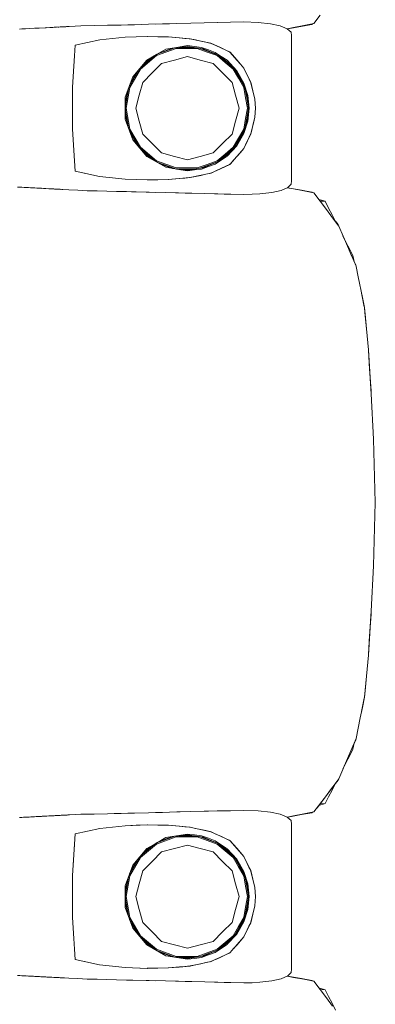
# Model space of a CAD drawing. Header units: millimetres. Extents: x -261 to 187, y -214 to 106.
# Tile 763 of 1056: x -204.342 to -204.071, y 10.34 to 11.091. Entities that reach past the tile are written whole.
import ezdxf

# ---------------------------------------------------------------- set-up
doc = ezdxf.new("R2010")
doc.units = ezdxf.units.MM
doc.header["$LTSCALE"] = 0.005
doc.header["$MEASUREMENT"] = 0
doc.layers.add('IFC-Elemento de mobília-Contorno', color=9, linetype='Continuous', lineweight=5)

msp = doc.modelspace()

# ---------------------------------------------------------------- linework, layer by layer
at = {"layer": 'IFC-Elemento de mobília-Contorno', "lineweight": 5}
for p, q in [((-204.20159, 11.08816), (-204.17122, 11.08884)), ((-204.19146, 11.08838), (-204.17122, 11.08884)), ((-204.19146, 11.08838), (-204.18134, 11.08861)), ((-204.18134, 11.08861), (-204.17122, 11.08884)), ((-204.17122, 11.08884), (-204.1604, 11.08848)), ((-204.1604, 11.08848), (-204.15097, 11.0875)), ((-204.11775, 11.08761), (-204.11301, 11.09394)), ((-204.34219, 11.0834), (-204.3405, 11.08349)), ((-204.3405, 11.08349), (-204.33913, 11.08356)), ((-204.33913, 11.08356), (-204.3309, 11.084)), ((-204.33913, 11.08356), (-204.33776, 11.08363)), ((-204.33776, 11.08363), (-204.33502, 11.08378)), ((-204.3309, 11.084), (-204.32268, 11.08443)), ((-204.3304, 11.08402), (-204.32918, 11.08409)), ((-204.32953, 11.08407), (-204.32816, 11.08414)), ((-204.32918, 11.08409), (-204.32736, 11.08418)), ((-204.32918, 11.08409), (-204.32814, 11.08414)), ((-204.32814, 11.08414), (-204.32736, 11.08418)), ((-204.32268, 11.08443), (-204.31925, 11.08461)), ((-204.32268, 11.08443), (-204.32199, 11.08447)), ((-204.32199, 11.08447), (-204.32131, 11.0845)), ((-204.31925, 11.08461), (-204.31856, 11.08465)), ((-204.31856, 11.08465), (-204.31766, 11.0847)), ((-204.31766, 11.0847), (-204.31586, 11.08479)), ((-204.31766, 11.0847), (-204.31676, 11.08474)), ((-204.31676, 11.08474), (-204.31586, 11.08479)), ((-204.31586, 11.08479), (-204.31496, 11.08483)), ((-204.31496, 11.08483), (-204.31406, 11.08488)), ((-204.31406, 11.08488), (-204.30956, 11.08511)), ((-204.31316, 11.08493), (-204.31136, 11.08502)), ((-204.31316, 11.08493), (-204.31226, 11.08497)), ((-204.31226, 11.08497), (-204.31046, 11.08506)), ((-204.31226, 11.08497), (-204.31136, 11.08502)), ((-204.31136, 11.08502), (-204.30866, 11.08516)), ((-204.31136, 11.08502), (-204.31001, 11.08509)), ((-204.31046, 11.08506), (-204.31, 11.08509)), ((-204.31001, 11.08509), (-204.30866, 11.08516)), ((-204.30956, 11.08511), (-204.30821, 11.08518)), ((-204.30956, 11.08511), (-204.30911, 11.08514)), ((-204.30821, 11.08518), (-204.30776, 11.08521)), ((-204.30776, 11.08521), (-204.30731, 11.08523)), ((-204.30731, 11.08523), (-204.30641, 11.08527)), ((-204.30705, 11.08524), (-204.30416, 11.08539)), ((-204.30705, 11.08524), (-204.30506, 11.08534)), ((-204.30705, 11.08524), (-204.30686, 11.08525)), ((-204.30641, 11.08527), (-204.30551, 11.08532)), ((-204.30551, 11.08532), (-204.30461, 11.08537)), ((-204.30416, 11.08539), (-204.29554, 11.08584)), ((-204.29554, 11.08584), (-204.28532, 11.08606)), ((-204.28532, 11.08606), (-204.27509, 11.08629)), ((-204.27509, 11.08629), (-204.25464, 11.08674)), ((-204.27509, 11.08629), (-204.25975, 11.08662)), ((-204.27509, 11.08629), (-204.26998, 11.0864)), ((-204.26998, 11.0864), (-204.26486, 11.08651)), ((-204.26486, 11.08651), (-204.25975, 11.08662)), ((-204.25975, 11.08662), (-204.25464, 11.08674)), ((-204.25464, 11.08674), (-204.2439, 11.08703)), ((-204.2439, 11.08703), (-204.22781, 11.08748)), ((-204.23854, 11.08718), (-204.22781, 11.08748)), ((-204.23854, 11.08718), (-204.23317, 11.08733)), ((-204.23317, 11.08733), (-204.22244, 11.08763)), ((-204.22244, 11.08763), (-204.21171, 11.08793)), ((-204.21171, 11.08793), (-204.20159, 11.08816)), ((-204.15097, 11.0875), (-204.14342, 11.0859)), ((-204.14342, 11.0859), (-204.13809, 11.08372)), ((-204.13809, 11.08372), (-204.13518, 11.08114)), ((-204.13808, 11.08372), (-204.13345, 11.0846)), ((-204.138, 11.08364), (-204.13498, 11.08418)), ((-204.13518, 11.08114), (-204.13479, 11.07839)), ((-204.13498, 11.08418), (-204.11932, 11.08698)), ((-204.13498, 11.08418), (-204.12715, 11.08558)), ((-204.13345, 11.0846), (-204.1256, 11.08611)), ((-204.12715, 11.08558), (-204.11932, 11.08698)), ((-204.1256, 11.08611), (-204.11775, 11.08761)), ((-204.11932, 11.08698), (-204.119, 11.08737)), ((-204.11932, 11.08698), (-204.11902, 11.08736)), ((-204.29993, 11.07106), (-204.28111, 11.07512)), ((-204.29052, 11.07309), (-204.28111, 11.07512)), ((-204.28111, 11.07512), (-204.26181, 11.07718)), ((-204.28111, 11.07512), (-204.27146, 11.07615)), ((-204.27146, 11.07615), (-204.26181, 11.07718)), ((-204.26181, 11.07718), (-204.24472, 11.07773)), ((-204.26181, 11.07718), (-204.2534, 11.07745)), ((-204.2534, 11.07745), (-204.24499, 11.07772)), ((-204.24503, 11.07772), (-204.23693, 11.07759)), ((-204.24499, 11.07772), (-204.24493, 11.07772)), ((-204.24472, 11.07773), (-204.22879, 11.07745)), ((-204.23693, 11.07759), (-204.22887, 11.07745)), ((-204.22887, 11.07745), (-204.22058, 11.07671)), ((-204.22879, 11.07745), (-204.22041, 11.07669)), ((-204.22058, 11.07671), (-204.21229, 11.07597)), ((-204.22041, 11.07669), (-204.21622, 11.07632)), ((-204.21622, 11.07632), (-204.21203, 11.07593)), ((-204.21284, 11.07602), (-204.21203, 11.07593)), ((-204.21229, 11.07597), (-204.19631, 11.07258)), ((-204.21203, 11.07593), (-204.20806, 11.07509)), ((-204.20806, 11.07509), (-204.20405, 11.07423)), ((-204.20409, 11.07424), (-204.20012, 11.07339)), ((-204.13482, 10.9678), (-204.13479, 11.07839)), ((-204.3004, 11.06306), (-204.29993, 11.07106)), ((-204.29993, 11.07106), (-204.29052, 11.07309)), ((-204.23788, 11.06393), (-204.23065, 11.06806)), ((-204.23782, 11.06316), (-204.22273, 11.06863)), ((-204.23745, 11.06416), (-204.22389, 11.06908)), ((-204.2358, 11.06512), (-204.22562, 11.06889)), ((-204.23065, 11.06806), (-204.22245, 11.06944)), ((-204.22562, 11.06889), (-204.21426, 11.07016)), ((-204.22273, 11.06863), (-204.20671, 11.06863)), ((-204.22245, 11.06944), (-204.21426, 11.07082)), ((-204.22064, 11.06945), (-204.20918, 11.06944)), ((-204.21426, 11.07082), (-204.20882, 11.07014)), ((-204.21426, 11.07016), (-204.20216, 11.06845)), ((-204.20882, 11.07014), (-204.20339, 11.06946)), ((-204.20671, 11.06863), (-204.19917, 11.06589)), ((-204.20491, 11.06884), (-204.1989, 11.06666)), ((-204.20339, 11.06946), (-204.19826, 11.06755)), ((-204.20216, 11.06845), (-204.19091, 11.06369)), ((-204.20012, 11.07339), (-204.19615, 11.07253)), ((-204.1989, 11.06666), (-204.19198, 11.06414)), ((-204.19826, 11.06755), (-204.19314, 11.06564)), ((-204.19661, 11.07265), (-204.19615, 11.07253)), ((-204.19631, 11.07258), (-204.18909, 11.06924)), ((-204.19615, 11.07253), (-204.19251, 11.07082)), ((-204.19251, 11.07082), (-204.18886, 11.06912)), ((-204.18909, 11.06924), (-204.18187, 11.0659)), ((-204.18886, 11.06912), (-204.18158, 11.0657)), ((-204.18223, 11.06606), (-204.1818, 11.06582)), ((-204.30086, 11.05506), (-204.3004, 11.06306)), ((-204.25587, 11.04707), (-204.24512, 11.0598)), ((-204.2534, 11.04997), (-204.24578, 11.05849)), ((-204.25013, 11.05286), (-204.23782, 11.06316)), ((-204.24906, 11.05483), (-204.23985, 11.06253)), ((-204.24578, 11.05849), (-204.23731, 11.06426)), ((-204.24512, 11.0598), (-204.23788, 11.06393)), ((-204.23393, 11.05714), (-204.22409, 11.05977)), ((-204.22409, 11.05977), (-204.21426, 11.06241)), ((-204.21426, 11.06241), (-204.20442, 11.05977)), ((-204.20442, 11.05977), (-204.19458, 11.05714)), ((-204.19917, 11.06589), (-204.19164, 11.06316)), ((-204.19314, 11.06564), (-204.1886, 11.06261)), ((-204.19164, 11.06316), (-204.18548, 11.058)), ((-204.19112, 11.06378), (-204.18496, 11.05862)), ((-204.19091, 11.06369), (-204.18126, 11.05619)), ((-204.1886, 11.06261), (-204.18405, 11.05958)), ((-204.18496, 11.05862), (-204.17986, 11.05435)), ((-204.18405, 11.05958), (-204.17661, 11.05162)), ((-204.18187, 11.0659), (-204.17654, 11.0598)), ((-204.18187, 11.0659), (-204.17921, 11.06285)), ((-204.18158, 11.0657), (-204.17899, 11.06269)), ((-204.18158, 11.0657), (-204.1764, 11.05969)), ((-204.17899, 11.06269), (-204.1764, 11.05969)), ((-204.17654, 11.0598), (-204.17388, 11.05674)), ((-204.1764, 11.05969), (-204.17381, 11.05669)), ((-204.30179, 11.03907), (-204.30086, 11.05506)), ((-204.30132, 11.04707), (-204.30086, 11.05506)), ((-204.25831, 11.04038), (-204.25156, 11.05203)), ((-204.2582, 11.03893), (-204.25013, 11.05286)), ((-204.24113, 11.04994), (-204.23393, 11.05714)), ((-204.19458, 11.05714), (-204.18738, 11.04994)), ((-204.18548, 11.058), (-204.17932, 11.05284)), ((-204.18126, 11.05619), (-204.17387, 11.04647)), ((-204.17932, 11.05284), (-204.17529, 11.04588)), ((-204.17734, 11.05103), (-204.17459, 11.04629)), ((-204.17661, 11.05162), (-204.17122, 11.04221)), ((-204.17388, 11.05674), (-204.17122, 11.05369)), ((-204.17381, 11.05669), (-204.17122, 11.05369)), ((-204.17122, 11.05369), (-204.16986, 11.05087)), ((-204.17122, 11.05369), (-204.16991, 11.051)), ((-204.16991, 11.051), (-204.16861, 11.0483)), ((-204.30179, 11.03907), (-204.30132, 11.04707)), ((-204.26159, 11.03139), (-204.25587, 11.04707)), ((-204.25794, 11.04138), (-204.25338, 11.05002)), ((-204.24833, 11.04274), (-204.24113, 11.04994)), ((-204.18738, 11.04994), (-204.18018, 11.04274)), ((-204.17529, 11.04588), (-204.17126, 11.03892)), ((-204.17459, 11.04629), (-204.17183, 11.04151)), ((-204.17387, 11.04647), (-204.16922, 11.03517)), ((-204.16986, 11.05087), (-204.16851, 11.04804)), ((-204.16861, 11.0483), (-204.1673, 11.04561)), ((-204.16851, 11.04804), (-204.16716, 11.04522)), ((-204.1673, 11.04561), (-204.166, 11.04292)), ((-204.16716, 11.04522), (-204.16581, 11.04239)), ((-204.30179, 11.02306), (-204.30179, 11.03907)), ((-204.2615, 11.025), (-204.25922, 11.03788)), ((-204.2615, 11.02877), (-204.25927, 11.03775)), ((-204.261, 11.02306), (-204.2582, 11.03893)), ((-204.25097, 11.0329), (-204.24833, 11.04274)), ((-204.18018, 11.04274), (-204.17754, 11.0329)), ((-204.17126, 11.03892), (-204.16986, 11.03099)), ((-204.17122, 11.04221), (-204.16828, 11.03285)), ((-204.1702, 11.03756), (-204.16907, 11.03113)), ((-204.166, 11.04292), (-204.16441, 11.03644)), ((-204.16581, 11.04239), (-204.16432, 11.03617)), ((-204.16459, 11.03715), (-204.16432, 11.03617)), ((-204.16441, 11.03644), (-204.16362, 11.03319)), ((-204.16438, 11.0364), (-204.16389, 11.03435)), ((-204.16432, 11.03617), (-204.16283, 11.02995)), ((-204.26159, 11.03139), (-204.26159, 11.01471)), ((-204.2615, 11.01735), (-204.2615, 11.02877)), ((-204.25361, 11.02306), (-204.25097, 11.0329)), ((-204.17754, 11.0329), (-204.17491, 11.02306)), ((-204.16986, 11.03099), (-204.16846, 11.02306)), ((-204.16922, 11.03517), (-204.16764, 11.02306)), ((-204.16907, 11.03113), (-204.16764, 11.02306)), ((-204.16828, 11.03285), (-204.16729, 11.02305)), ((-204.16389, 11.03435), (-204.16283, 11.02995)), ((-204.16362, 11.03319), (-204.16283, 11.02995)), ((-204.16283, 11.02995), (-204.16226, 11.02305)), ((-204.30179, 11.00704), (-204.30179, 11.02306)), ((-204.2615, 11.02111), (-204.25922, 11.00823)), ((-204.261, 11.02306), (-204.2582, 11.0072)), ((-204.25361, 11.02306), (-204.25097, 11.01322)), ((-204.17754, 11.01322), (-204.17491, 11.02306)), ((-204.16986, 11.01513), (-204.16846, 11.02306)), ((-204.16922, 11.01095), (-204.16764, 11.02306)), ((-204.16869, 11.01709), (-204.16764, 11.02306)), ((-204.16828, 11.01326), (-204.16729, 11.02305)), ((-204.16283, 11.01617), (-204.16226, 11.02305)), ((-204.26159, 11.01471), (-204.25586, 10.99905)), ((-204.2615, 11.01735), (-204.25927, 11.00836)), ((-204.17126, 11.0072), (-204.16986, 11.01513)), ((-204.1702, 11.00856), (-204.16869, 11.01709)), ((-204.16432, 11.00995), (-204.16283, 11.01617)), ((-204.16389, 11.01177), (-204.16283, 11.01617)), ((-204.16362, 11.01293), (-204.16283, 11.01617)), ((-204.30179, 11.00704), (-204.30132, 10.99905)), ((-204.30179, 11.00704), (-204.3004, 10.98306)), ((-204.2582, 11.0072), (-204.25013, 10.99326)), ((-204.25097, 11.01322), (-204.24833, 11.00338)), ((-204.18018, 11.00338), (-204.17754, 11.01322)), ((-204.17529, 11.00024), (-204.17126, 11.0072)), ((-204.17387, 10.99965), (-204.16922, 11.01095)), ((-204.17122, 11.00391), (-204.16828, 11.01326)), ((-204.166, 11.0032), (-204.16362, 11.01293)), ((-204.16581, 11.00373), (-204.16432, 11.00995)), ((-204.16458, 11.00899), (-204.16432, 11.00995)), ((-204.16441, 11.00969), (-204.16362, 11.01293)), ((-204.16441, 11.00969), (-204.16441, 11.00971)), ((-204.16438, 11.00972), (-204.16389, 11.01177)), ((-204.30132, 10.99905), (-204.30086, 10.99106)), ((-204.25831, 11.00575), (-204.25156, 10.99409)), ((-204.25794, 11.00473), (-204.2534, 10.99615)), ((-204.25586, 10.99905), (-204.25048, 10.99268)), ((-204.24833, 11.00338), (-204.24113, 10.99618)), ((-204.18738, 10.99618), (-204.18018, 11.00338)), ((-204.18126, 10.98993), (-204.17387, 10.99965)), ((-204.17932, 10.99328), (-204.17529, 11.00024)), ((-204.17734, 10.99507), (-204.17459, 10.99983)), ((-204.17661, 10.99451), (-204.17122, 11.00391)), ((-204.17459, 10.99983), (-204.17182, 11.00462)), ((-204.16861, 10.99782), (-204.1673, 11.00051)), ((-204.16851, 10.99808), (-204.16581, 11.00373)), ((-204.16851, 10.99808), (-204.16716, 11.0009)), ((-204.1673, 11.00051), (-204.166, 11.0032)), ((-204.30086, 10.99106), (-204.3004, 10.98306)), ((-204.2534, 10.99615), (-204.24578, 10.98763)), ((-204.25048, 10.99268), (-204.2451, 10.98631)), ((-204.25013, 10.99326), (-204.23782, 10.98296)), ((-204.24906, 10.9913), (-204.23985, 10.98359)), ((-204.24113, 10.99618), (-204.23393, 10.98898)), ((-204.19458, 10.98898), (-204.18738, 10.99618)), ((-204.18548, 10.98813), (-204.17932, 10.99328)), ((-204.18496, 10.9875), (-204.17986, 10.99177)), ((-204.18405, 10.98654), (-204.17661, 10.99451)), ((-204.17654, 10.98633), (-204.17122, 10.99243)), ((-204.17381, 10.98943), (-204.17122, 10.99243)), ((-204.17122, 10.99243), (-204.16851, 10.99808)), ((-204.17122, 10.99243), (-204.16986, 10.99525)), ((-204.17122, 10.99243), (-204.16991, 10.99512)), ((-204.16991, 10.99512), (-204.16861, 10.99782)), ((-204.16986, 10.99525), (-204.16851, 10.99808)), ((-204.24578, 10.98763), (-204.23728, 10.98184)), ((-204.2451, 10.98631), (-204.23064, 10.97806)), ((-204.23393, 10.98898), (-204.22409, 10.98635)), ((-204.22409, 10.98635), (-204.21426, 10.98371)), ((-204.21426, 10.98371), (-204.20442, 10.98635)), ((-204.20442, 10.98635), (-204.19458, 10.98898)), ((-204.19314, 10.98048), (-204.1886, 10.98351)), ((-204.19164, 10.98296), (-204.18548, 10.98813)), ((-204.19111, 10.98234), (-204.18496, 10.9875)), ((-204.19091, 10.98243), (-204.18126, 10.98993)), ((-204.1886, 10.98351), (-204.18405, 10.98654)), ((-204.18187, 10.98022), (-204.17654, 10.98633)), ((-204.18158, 10.98043), (-204.17899, 10.98342)), ((-204.17899, 10.98342), (-204.1764, 10.98643)), ((-204.1764, 10.98643), (-204.17381, 10.98943)), ((-204.3004, 10.98306), (-204.29993, 10.97506)), ((-204.23782, 10.98296), (-204.22273, 10.97749)), ((-204.23754, 10.98199), (-204.22389, 10.97704)), ((-204.23581, 10.981), (-204.22562, 10.97723)), ((-204.23064, 10.97806), (-204.22242, 10.97667)), ((-204.22562, 10.97723), (-204.21426, 10.97596)), ((-204.22273, 10.97749), (-204.20671, 10.97749)), ((-204.22245, 10.97668), (-204.21426, 10.9753)), ((-204.22064, 10.97667), (-204.20921, 10.97667)), ((-204.21426, 10.97596), (-204.20216, 10.97767)), ((-204.21426, 10.9753), (-204.20882, 10.97598)), ((-204.20882, 10.97598), (-204.20339, 10.97666)), ((-204.20671, 10.97749), (-204.19917, 10.98023)), ((-204.20489, 10.97728), (-204.1989, 10.97946)), ((-204.20339, 10.97666), (-204.19826, 10.97857)), ((-204.20216, 10.97767), (-204.19091, 10.98243)), ((-204.19917, 10.98023), (-204.19164, 10.98296)), ((-204.1989, 10.97946), (-204.19205, 10.98195)), ((-204.19826, 10.97857), (-204.19314, 10.98048)), ((-204.19631, 10.97354), (-204.18909, 10.97688)), ((-204.19264, 10.97524), (-204.18886, 10.97701)), ((-204.18909, 10.97688), (-204.18187, 10.98022)), ((-204.18886, 10.97701), (-204.18158, 10.98043)), ((-204.18223, 10.98005), (-204.1818, 10.9803)), ((-204.18187, 10.98022), (-204.17921, 10.98327)), ((-204.29993, 10.97506), (-204.28116, 10.971)), ((-204.29993, 10.97506), (-204.29055, 10.97303)), ((-204.29055, 10.97303), (-204.28116, 10.971)), ((-204.28116, 10.971), (-204.26181, 10.96894)), ((-204.28116, 10.971), (-204.27149, 10.96998)), ((-204.27149, 10.96998), (-204.26181, 10.96894)), ((-204.26181, 10.96894), (-204.24472, 10.9684)), ((-204.26181, 10.96894), (-204.24491, 10.9684)), ((-204.24503, 10.9684), (-204.23693, 10.96853)), ((-204.24499, 10.9684), (-204.24493, 10.9684)), ((-204.24472, 10.9684), (-204.22879, 10.96867)), ((-204.23693, 10.96853), (-204.22887, 10.96867)), ((-204.22887, 10.96867), (-204.22058, 10.96941)), ((-204.22879, 10.96867), (-204.22041, 10.96943)), ((-204.22058, 10.96941), (-204.21229, 10.97015)), ((-204.22041, 10.96943), (-204.21622, 10.9698)), ((-204.21622, 10.9698), (-204.21203, 10.97018)), ((-204.2126, 10.97012), (-204.21223, 10.97016)), ((-204.21229, 10.97015), (-204.19631, 10.97354)), ((-204.21203, 10.97018), (-204.20806, 10.97103)), ((-204.20806, 10.97103), (-204.20405, 10.97189)), ((-204.20409, 10.97188), (-204.20012, 10.97274)), ((-204.20012, 10.97274), (-204.19615, 10.97359)), ((-204.19661, 10.97347), (-204.19615, 10.97359)), ((-204.19615, 10.97359), (-204.19251, 10.9753)), ((-204.3437, 10.96296), (-204.3404, 10.96278)), ((-204.34205, 10.96287), (-204.33875, 10.96269)), ((-204.34205, 10.96287), (-204.3404, 10.96278)), ((-204.33875, 10.96269), (-204.33545, 10.96252)), ((-204.33545, 10.96252), (-204.31978, 10.96168)), ((-204.33545, 10.96252), (-204.3338, 10.96243)), ((-204.3338, 10.96243), (-204.33215, 10.96234)), ((-204.33215, 10.96234), (-204.33051, 10.96226)), ((-204.33215, 10.96234), (-204.31978, 10.96168)), ((-204.33215, 10.96234), (-204.32721, 10.96208)), ((-204.33215, 10.96234), (-204.32556, 10.96199)), ((-204.33192, 10.96233), (-204.33159, 10.96231)), ((-204.33159, 10.96231), (-204.33071, 10.96226)), ((-204.33159, 10.96231), (-204.33066, 10.96226)), ((-204.33051, 10.96226), (-204.32721, 10.96208)), ((-204.33051, 10.96226), (-204.32886, 10.96217)), ((-204.32915, 10.96218), (-204.32824, 10.96213)), ((-204.32886, 10.96217), (-204.32721, 10.96208)), ((-204.32824, 10.96213), (-204.32712, 10.96207)), ((-204.32721, 10.96208), (-204.32556, 10.96199)), ((-204.32712, 10.96207), (-204.32591, 10.96201)), ((-204.32591, 10.96201), (-204.32546, 10.96198)), ((-204.32556, 10.96199), (-204.32226, 10.96182)), ((-204.32226, 10.96182), (-204.31978, 10.96168)), ((-204.31978, 10.96168), (-204.31896, 10.96164)), ((-204.31896, 10.96164), (-204.31757, 10.96157)), ((-204.31896, 10.96164), (-204.31618, 10.9615)), ((-204.31896, 10.96164), (-204.3141, 10.9614)), ((-204.31757, 10.96157), (-204.31618, 10.9615)), ((-204.31618, 10.9615), (-204.31549, 10.96146)), ((-204.31618, 10.9615), (-204.3141, 10.9614)), ((-204.31549, 10.96146), (-204.3141, 10.9614)), ((-204.3141, 10.9614), (-204.31272, 10.96132)), ((-204.31272, 10.96132), (-204.31202, 10.96129)), ((-204.31272, 10.96132), (-204.31064, 10.96122)), ((-204.31202, 10.96129), (-204.31133, 10.96125)), ((-204.31133, 10.96125), (-204.31064, 10.96122)), ((-204.31133, 10.96125), (-204.30994, 10.96118)), ((-204.30994, 10.96118), (-204.30925, 10.96115)), ((-204.30925, 10.96115), (-204.30478, 10.96092)), ((-204.30478, 10.96092), (-204.29769, 10.96055)), ((-204.14282, 10.9604), (-204.1378, 10.96257)), ((-204.13815, 10.96242), (-204.13345, 10.96152)), ((-204.13801, 10.96248), (-204.13498, 10.96194)), ((-204.13792, 10.96246), (-204.13511, 10.9651)), ((-204.13511, 10.9651), (-204.13482, 10.9678)), ((-204.13498, 10.96194), (-204.12715, 10.96054)), ((-204.13498, 10.96194), (-204.11932, 10.95914)), ((-204.13345, 10.96152), (-204.1256, 10.96002)), ((-204.29769, 10.96055), (-204.2906, 10.96019)), ((-204.2906, 10.96019), (-204.28314, 10.96001)), ((-204.28314, 10.96001), (-204.27568, 10.95983)), ((-204.27568, 10.95983), (-204.26821, 10.95965)), ((-204.26821, 10.95965), (-204.24582, 10.95911)), ((-204.26821, 10.95965), (-204.2309, 10.95874)), ((-204.26821, 10.95965), (-204.26075, 10.95947)), ((-204.26075, 10.95947), (-204.24582, 10.95911)), ((-204.24582, 10.95911), (-204.2309, 10.95874)), ((-204.24582, 10.95911), (-204.23836, 10.95892)), ((-204.2309, 10.95874), (-204.20106, 10.95801)), ((-204.2309, 10.95874), (-204.17122, 10.95729)), ((-204.22344, 10.95856), (-204.21598, 10.95838)), ((-204.22344, 10.95856), (-204.20106, 10.95801)), ((-204.21598, 10.95838), (-204.20106, 10.95801)), ((-204.20106, 10.95801), (-204.18614, 10.95765)), ((-204.18614, 10.95765), (-204.17122, 10.95729)), ((-204.17122, 10.95729), (-204.1649, 10.95742)), ((-204.1649, 10.95742), (-204.15898, 10.95774)), ((-204.15898, 10.95774), (-204.14998, 10.95877)), ((-204.14998, 10.95877), (-204.14282, 10.9604)), ((-204.12715, 10.96054), (-204.11932, 10.95914)), ((-204.1256, 10.96002), (-204.11775, 10.95851)), ((-204.11932, 10.95914), (-204.11902, 10.95876)), ((-204.11932, 10.95914), (-204.119, 10.95875)), ((-204.11932, 10.95914), (-204.119, 10.95875)), ((-204.11775, 10.95851), (-204.11301, 10.95218)), ((-204.11398, 10.95347), (-204.1092, 10.95213)), ((-204.11301, 10.95218), (-204.1092, 10.95213)), ((-204.11301, 10.95218), (-204.10827, 10.94584)), ((-204.1092, 10.95213), (-204.10656, 10.94695)), ((-204.10827, 10.94584), (-204.10353, 10.9395)), ((-204.10656, 10.94695), (-204.10393, 10.94176)), ((-204.10393, 10.94176), (-204.10129, 10.93658)), ((-204.10353, 10.9395), (-204.09879, 10.93317)), ((-204.10144, 10.93688), (-204.09939, 10.93433)), ((-204.10129, 10.93658), (-204.10117, 10.93635)), ((-204.10129, 10.93658), (-204.10117, 10.93635)), ((-204.09939, 10.93433), (-204.09901, 10.93346)), ((-204.09879, 10.93317), (-204.09218, 10.91778)), ((-204.09564, 10.92584), (-204.09338, 10.92103)), ((-204.09548, 10.92547), (-204.0934, 10.92106)), ((-204.09548, 10.92547), (-204.09218, 10.91778)), ((-204.0934, 10.92106), (-204.09074, 10.91585)), ((-204.09338, 10.92103), (-204.09074, 10.91585)), ((-204.09218, 10.91778), (-204.0857, 10.90272)), ((-204.09218, 10.91778), (-204.08887, 10.91009)), ((-204.09074, 10.91585), (-204.08811, 10.91066)), ((-204.08811, 10.91066), (-204.08714, 10.90608)), ((-204.08728, 10.90676), (-204.08586, 10.90351)), ((-204.08586, 10.90351), (-204.0857, 10.90272)), ((-204.08586, 10.90351), (-204.0857, 10.90272)), ((-204.0857, 10.90272), (-204.08556, 10.90239)), ((-204.08556, 10.90239), (-204.084, 10.89455)), ((-204.084, 10.89455), (-204.08089, 10.87886)), ((-204.08155, 10.88219), (-204.08103, 10.87958)), ((-204.08152, 10.88202), (-204.08103, 10.87958)), ((-204.08103, 10.87958), (-204.07942, 10.87161)), ((-204.08089, 10.87886), (-204.07934, 10.87101)), ((-204.07942, 10.87161), (-204.07935, 10.87109)), ((-204.07934, 10.87101), (-204.07899, 10.86738)), ((-204.07934, 10.87101), (-204.07874, 10.86616)), ((-204.07899, 10.86738), (-204.07781, 10.85495)), ((-204.07874, 10.86616), (-204.07781, 10.85495)), ((-204.07781, 10.85495), (-204.07629, 10.83889)), ((-204.07629, 10.83889), (-204.07522, 10.82213)), ((-204.07627, 10.83858), (-204.07626, 10.83847)), ((-204.07626, 10.83847), (-204.07533, 10.82399)), ((-204.07536, 10.8244), (-204.07509, 10.821)), ((-204.07522, 10.82213), (-204.07415, 10.80538)), ((-204.07509, 10.821), (-204.07415, 10.80538)), ((-204.07509, 10.821), (-204.07428, 10.80756)), ((-204.07428, 10.80756), (-204.07422, 10.80656)), ((-204.07415, 10.80538), (-204.07227, 10.77084)), ((-204.07227, 10.77084), (-204.071, 10.72249)), ((-204.07227, 10.67414), (-204.071, 10.72249)), ((-204.07415, 10.6396), (-204.07227, 10.67414)), ((-204.07522, 10.62285), (-204.07415, 10.6396)), ((-204.07509, 10.62397), (-204.07415, 10.6396)), ((-204.07428, 10.63741), (-204.07422, 10.63841)), ((-204.07509, 10.62397), (-204.07428, 10.63741)), ((-204.07537, 10.62057), (-204.07509, 10.62397)), ((-204.07629, 10.60609), (-204.07522, 10.62285)), ((-204.07626, 10.60651), (-204.07533, 10.62097)), ((-204.07781, 10.59003), (-204.07629, 10.60609)), ((-204.07627, 10.60639), (-204.07626, 10.60651)), ((-204.07627, 10.60639), (-204.07626, 10.60651)), ((-204.07627, 10.60639), (-204.07626, 10.60651)), ((-204.07934, 10.57396), (-204.07781, 10.59003)), ((-204.07874, 10.57882), (-204.07781, 10.59003)), ((-204.07934, 10.57396), (-204.07874, 10.57882)), ((-204.08153, 10.5629), (-204.07942, 10.57337)), ((-204.0815, 10.56304), (-204.07942, 10.57337)), ((-204.08103, 10.56539), (-204.07942, 10.57337)), ((-204.08089, 10.56612), (-204.07934, 10.57396)), ((-204.07942, 10.57337), (-204.07935, 10.57389)), ((-204.08245, 10.55827), (-204.08089, 10.56612)), ((-204.08154, 10.56286), (-204.08103, 10.56539)), ((-204.084, 10.55043), (-204.08245, 10.55827)), ((-204.08556, 10.54258), (-204.084, 10.55043)), ((-204.08887, 10.53489), (-204.08556, 10.54258)), ((-204.08728, 10.53822), (-204.08586, 10.54147)), ((-204.08586, 10.54147), (-204.0857, 10.54225)), ((-204.09218, 10.52719), (-204.08887, 10.53489)), ((-204.09074, 10.52913), (-204.08811, 10.53431)), ((-204.08811, 10.53431), (-204.08714, 10.5389)), ((-204.09879, 10.51181), (-204.09218, 10.52719)), ((-204.09548, 10.5195), (-204.09218, 10.52719)), ((-204.09339, 10.52392), (-204.09074, 10.52913)), ((-204.09564, 10.51914), (-204.09338, 10.52395)), ((-204.09547, 10.51953), (-204.09339, 10.52392)), ((-204.10827, 10.49913), (-204.09879, 10.51181)), ((-204.10144, 10.5081), (-204.09939, 10.51065)), ((-204.09939, 10.51065), (-204.09901, 10.51152)), ((-204.10656, 10.49803), (-204.10393, 10.50321)), ((-204.1059, 10.5023), (-204.10353, 10.50547)), ((-204.10393, 10.50321), (-204.10129, 10.50839)), ((-204.10354, 10.50546), (-204.10353, 10.50547)), ((-204.10129, 10.50839), (-204.10117, 10.50862)), ((-204.11775, 10.48646), (-204.10827, 10.49913)), ((-204.11538, 10.48963), (-204.10827, 10.49913)), ((-204.1092, 10.49285), (-204.10656, 10.49803)), ((-204.10827, 10.49913), (-204.1059, 10.5023)), ((-204.11538, 10.48963), (-204.11301, 10.4928)), ((-204.11398, 10.4915), (-204.1092, 10.49285)), ((-204.11301, 10.4928), (-204.1092, 10.49285)), ((-204.34219, 10.48225), (-204.3405, 10.48234)), ((-204.3405, 10.48234), (-204.33913, 10.48242)), ((-204.33913, 10.48242), (-204.33227, 10.48278)), ((-204.33913, 10.48242), (-204.33776, 10.48249)), ((-204.33776, 10.48249), (-204.33502, 10.48263)), ((-204.33502, 10.48263), (-204.33364, 10.48271)), ((-204.33364, 10.48271), (-204.33227, 10.48278)), ((-204.33247, 10.48277), (-204.33229, 10.48278)), ((-204.33229, 10.48278), (-204.33183, 10.4828)), ((-204.33227, 10.48278), (-204.32542, 10.48314)), ((-204.33227, 10.48278), (-204.32953, 10.48292)), ((-204.33227, 10.48278), (-204.3309, 10.48285)), ((-204.3309, 10.48285), (-204.32953, 10.48292)), ((-204.33075, 10.48286), (-204.32918, 10.48295)), ((-204.32953, 10.48292), (-204.32542, 10.48314)), ((-204.32953, 10.48292), (-204.32816, 10.48299)), ((-204.32918, 10.48295), (-204.32711, 10.48305)), ((-204.32918, 10.48295), (-204.32814, 10.483)), ((-204.32816, 10.48299), (-204.32542, 10.48314)), ((-204.32814, 10.483), (-204.32711, 10.48305)), ((-204.32711, 10.48305), (-204.32551, 10.48314)), ((-204.32711, 10.48305), (-204.32542, 10.48314)), ((-204.32711, 10.48305), (-204.32604, 10.48311)), ((-204.32547, 10.48314), (-204.32297, 10.48327)), ((-204.32547, 10.48314), (-204.32405, 10.48321)), ((-204.32504, 10.48316), (-204.32297, 10.48327)), ((-204.32504, 10.48316), (-204.32401, 10.48321)), ((-204.32405, 10.48321), (-204.32268, 10.48329)), ((-204.32268, 10.48329), (-204.32131, 10.48336)), ((-204.32268, 10.48329), (-204.32199, 10.48332)), ((-204.32199, 10.48332), (-204.32131, 10.48336)), ((-204.32131, 10.48336), (-204.31856, 10.4835)), ((-204.32131, 10.48336), (-204.31993, 10.48343)), ((-204.31993, 10.48343), (-204.31856, 10.4835)), ((-204.31993, 10.48343), (-204.31925, 10.48347)), ((-204.31925, 10.48347), (-204.31856, 10.4835)), ((-204.31856, 10.4835), (-204.31766, 10.48355)), ((-204.31766, 10.48355), (-204.30994, 10.48395)), ((-204.31766, 10.48355), (-204.31586, 10.48364)), ((-204.31766, 10.48355), (-204.31676, 10.4836)), ((-204.31676, 10.4836), (-204.31496, 10.48369)), ((-204.31586, 10.48364), (-204.31406, 10.48374)), ((-204.31496, 10.48369), (-204.31001, 10.48394)), ((-204.31406, 10.48374), (-204.31226, 10.48383)), ((-204.31406, 10.48374), (-204.31316, 10.48378)), ((-204.31316, 10.48378), (-204.31136, 10.48387)), ((-204.31226, 10.48383), (-204.31001, 10.48394)), ((-204.31226, 10.48383), (-204.31136, 10.48387)), ((-204.31226, 10.48383), (-204.31181, 10.48385)), ((-204.31136, 10.48387), (-204.30866, 10.48401)), ((-204.31136, 10.48387), (-204.31001, 10.48394)), ((-204.31136, 10.48387), (-204.31046, 10.48392)), ((-204.31046, 10.48392), (-204.31, 10.48394)), ((-204.31001, 10.48394), (-204.30731, 10.48408)), ((-204.31001, 10.48394), (-204.30866, 10.48401)), ((-204.31001, 10.48394), (-204.30956, 10.48397)), ((-204.30956, 10.48397), (-204.30911, 10.48399)), ((-204.30866, 10.48401), (-204.30641, 10.48413)), ((-204.30866, 10.48401), (-204.30731, 10.48408)), ((-204.30866, 10.48401), (-204.30776, 10.48406)), ((-204.30866, 10.48401), (-204.30821, 10.48404)), ((-204.30776, 10.48406), (-204.30731, 10.48408)), ((-204.30731, 10.48408), (-204.30641, 10.48413)), ((-204.30686, 10.4841), (-204.30596, 10.48415)), ((-204.30596, 10.48415), (-204.30551, 10.48418)), ((-204.30551, 10.48418), (-204.30461, 10.48422)), ((-204.30523, 10.48419), (-204.30416, 10.48425)), ((-204.30416, 10.48425), (-204.29554, 10.48469)), ((-204.29554, 10.48469), (-204.28532, 10.48492)), ((-204.28532, 10.48492), (-204.27509, 10.48514)), ((-204.27509, 10.48514), (-204.25464, 10.48559)), ((-204.27509, 10.48514), (-204.25975, 10.48548)), ((-204.27509, 10.48514), (-204.26998, 10.48525)), ((-204.26998, 10.48525), (-204.25975, 10.48548)), ((-204.26998, 10.48525), (-204.26486, 10.48537)), ((-204.26486, 10.48537), (-204.25975, 10.48548)), ((-204.25975, 10.48548), (-204.25464, 10.48559)), ((-204.25464, 10.48559), (-204.2439, 10.48589)), ((-204.2439, 10.48589), (-204.22781, 10.48634)), ((-204.23854, 10.48604), (-204.22781, 10.48634)), ((-204.23854, 10.48604), (-204.23317, 10.48619)), ((-204.23317, 10.48619), (-204.22244, 10.48649)), ((-204.22781, 10.48634), (-204.21171, 10.48678)), ((-204.22244, 10.48649), (-204.21171, 10.48678)), ((-204.21171, 10.48678), (-204.17122, 10.48769)), ((-204.21171, 10.48678), (-204.20159, 10.48701)), ((-204.20159, 10.48701), (-204.17122, 10.48769)), ((-204.19146, 10.48724), (-204.17122, 10.48769)), ((-204.19146, 10.48724), (-204.18134, 10.48747)), ((-204.18134, 10.48747), (-204.17122, 10.48769)), ((-204.17122, 10.48769), (-204.1604, 10.48733)), ((-204.1604, 10.48733), (-204.15097, 10.48636)), ((-204.15097, 10.48636), (-204.14342, 10.48476)), ((-204.14342, 10.48476), (-204.13809, 10.48258)), ((-204.13809, 10.48258), (-204.13518, 10.48)), ((-204.13808, 10.48257), (-204.13345, 10.48346)), ((-204.138, 10.4825), (-204.13498, 10.48304)), ((-204.13498, 10.48304), (-204.12715, 10.48444)), ((-204.13345, 10.48346), (-204.1256, 10.48496)), ((-204.12715, 10.48444), (-204.11932, 10.48583)), ((-204.1256, 10.48496), (-204.11775, 10.48646)), ((-204.11932, 10.48583), (-204.11902, 10.48622)), ((-204.11932, 10.48583), (-204.119, 10.48622)), ((-204.11932, 10.48583), (-204.119, 10.48622)), ((-204.29993, 10.46991), (-204.28111, 10.47398)), ((-204.29052, 10.47194), (-204.28111, 10.47398)), ((-204.28111, 10.47398), (-204.26181, 10.47603)), ((-204.28111, 10.47398), (-204.27146, 10.47501)), ((-204.27146, 10.47501), (-204.26181, 10.47603)), ((-204.26181, 10.47603), (-204.24472, 10.47658)), ((-204.26181, 10.47603), (-204.2534, 10.47631)), ((-204.2534, 10.47631), (-204.24499, 10.47658)), ((-204.24503, 10.47658), (-204.23693, 10.47644)), ((-204.24499, 10.47658), (-204.24493, 10.47657)), ((-204.24472, 10.47658), (-204.22879, 10.47631)), ((-204.23693, 10.47644), (-204.22887, 10.47631)), ((-204.22887, 10.47631), (-204.22058, 10.47557)), ((-204.22879, 10.47631), (-204.22041, 10.47555)), ((-204.22058, 10.47557), (-204.21229, 10.47483)), ((-204.22041, 10.47555), (-204.21622, 10.47517)), ((-204.21622, 10.47517), (-204.21203, 10.47479)), ((-204.2126, 10.47486), (-204.21223, 10.47481)), ((-204.21229, 10.47483), (-204.19631, 10.47144)), ((-204.21203, 10.47479), (-204.20806, 10.47394)), ((-204.20806, 10.47394), (-204.20405, 10.47308)), ((-204.20409, 10.47309), (-204.20012, 10.47224)), ((-204.13518, 10.48), (-204.13479, 10.47724)), ((-204.13482, 10.36665), (-204.13479, 10.47724)), ((-204.30179, 10.43793), (-204.29993, 10.46991)), ((-204.30132, 10.44593), (-204.29993, 10.46991)), ((-204.3004, 10.46191), (-204.29993, 10.46991)), ((-204.29993, 10.46991), (-204.29052, 10.47194)), ((-204.23788, 10.46278), (-204.23065, 10.46692)), ((-204.23782, 10.46201), (-204.22273, 10.46749)), ((-204.23745, 10.46301), (-204.22389, 10.46794)), ((-204.2358, 10.46397), (-204.22562, 10.46775)), ((-204.23065, 10.46692), (-204.22245, 10.4683)), ((-204.22562, 10.46775), (-204.21426, 10.46902)), ((-204.22273, 10.46749), (-204.20671, 10.46749)), ((-204.22245, 10.4683), (-204.21426, 10.46968)), ((-204.22064, 10.4683), (-204.20918, 10.4683)), ((-204.21426, 10.46968), (-204.20882, 10.469)), ((-204.21426, 10.46902), (-204.20216, 10.4673)), ((-204.20882, 10.469), (-204.20339, 10.46831)), ((-204.20671, 10.46749), (-204.19917, 10.46475)), ((-204.20491, 10.46769), (-204.1989, 10.46551)), ((-204.20339, 10.46831), (-204.19826, 10.4664)), ((-204.20216, 10.4673), (-204.19091, 10.46254)), ((-204.20012, 10.47224), (-204.19615, 10.47139)), ((-204.1989, 10.46551), (-204.19198, 10.46299)), ((-204.19826, 10.4664), (-204.19314, 10.4645)), ((-204.19661, 10.4715), (-204.19615, 10.47139)), ((-204.19631, 10.47144), (-204.18909, 10.4681)), ((-204.19615, 10.47139), (-204.19251, 10.46968)), ((-204.19251, 10.46968), (-204.18886, 10.46797)), ((-204.18909, 10.4681), (-204.18187, 10.46476)), ((-204.18886, 10.46797), (-204.18158, 10.46455)), ((-204.30132, 10.44593), (-204.3004, 10.46191)), ((-204.25587, 10.44592), (-204.24512, 10.45866)), ((-204.25013, 10.45171), (-204.23782, 10.46201)), ((-204.24906, 10.45368), (-204.23985, 10.46138)), ((-204.24578, 10.45734), (-204.23731, 10.46311)), ((-204.24512, 10.45866), (-204.23788, 10.46278)), ((-204.23393, 10.45599), (-204.22409, 10.45863)), ((-204.22409, 10.45863), (-204.21426, 10.46126)), ((-204.21426, 10.46126), (-204.20442, 10.45863)), ((-204.20442, 10.45863), (-204.19458, 10.45599)), ((-204.19917, 10.46475), (-204.19164, 10.46201)), ((-204.19314, 10.4645), (-204.1886, 10.46146)), ((-204.19164, 10.46201), (-204.18548, 10.45685)), ((-204.19112, 10.46264), (-204.18496, 10.45748)), ((-204.19091, 10.46254), (-204.18126, 10.45505)), ((-204.1886, 10.46146), (-204.18405, 10.45844)), ((-204.18405, 10.45844), (-204.17661, 10.45047)), ((-204.18223, 10.46492), (-204.1818, 10.46468)), ((-204.18187, 10.46476), (-204.17654, 10.45865)), ((-204.18187, 10.46476), (-204.17921, 10.4617)), ((-204.18158, 10.46455), (-204.17899, 10.46155)), ((-204.17899, 10.46155), (-204.1764, 10.45855)), ((-204.17654, 10.45865), (-204.17388, 10.4556)), ((-204.17654, 10.45865), (-204.17122, 10.45255)), ((-204.1764, 10.45855), (-204.17381, 10.45555)), ((-204.30132, 10.44593), (-204.30086, 10.45392)), ((-204.30086, 10.45384), (-204.30086, 10.45392)), ((-204.30069, 10.45689), (-204.30069, 10.4569)), ((-204.25831, 10.43923), (-204.25156, 10.45088)), ((-204.2582, 10.43778), (-204.25013, 10.45171)), ((-204.2534, 10.44883), (-204.24578, 10.45734)), ((-204.24113, 10.44879), (-204.23393, 10.45599)), ((-204.19458, 10.45599), (-204.18738, 10.44879)), ((-204.18548, 10.45685), (-204.17932, 10.45169)), ((-204.18496, 10.45748), (-204.17986, 10.45321)), ((-204.18126, 10.45505), (-204.17387, 10.44532)), ((-204.17932, 10.45169), (-204.17529, 10.44473)), ((-204.17661, 10.45047), (-204.17122, 10.44107)), ((-204.17381, 10.45555), (-204.17122, 10.45255)), ((-204.17122, 10.45255), (-204.16986, 10.44972)), ((-204.17122, 10.45255), (-204.16991, 10.44985)), ((-204.30179, 10.43793), (-204.30132, 10.44593)), ((-204.26159, 10.43025), (-204.25587, 10.44592)), ((-204.25794, 10.44024), (-204.25338, 10.44887)), ((-204.24833, 10.44159), (-204.24113, 10.44879)), ((-204.18738, 10.44879), (-204.18018, 10.44159)), ((-204.17734, 10.44989), (-204.17459, 10.44514)), ((-204.17529, 10.44473), (-204.17126, 10.43778)), ((-204.17459, 10.44514), (-204.17183, 10.44036)), ((-204.17387, 10.44532), (-204.16922, 10.43403)), ((-204.16991, 10.44985), (-204.16861, 10.44716)), ((-204.16986, 10.44972), (-204.16851, 10.44689)), ((-204.16861, 10.44716), (-204.1673, 10.44447)), ((-204.16851, 10.44689), (-204.16716, 10.44407)), ((-204.1673, 10.44447), (-204.166, 10.44178)), ((-204.16716, 10.44407), (-204.16581, 10.44125)), ((-204.30179, 10.42191), (-204.30179, 10.43793)), ((-204.2615, 10.42386), (-204.25922, 10.43673)), ((-204.2615, 10.42763), (-204.25927, 10.4366)), ((-204.261, 10.42192), (-204.2582, 10.43778)), ((-204.25097, 10.43175), (-204.24833, 10.44159)), ((-204.18018, 10.44159), (-204.17754, 10.43175)), ((-204.17126, 10.43778), (-204.16986, 10.42985)), ((-204.17122, 10.44107), (-204.16828, 10.4317)), ((-204.1702, 10.43642), (-204.16907, 10.42999)), ((-204.166, 10.44178), (-204.16362, 10.43205)), ((-204.16581, 10.44125), (-204.16432, 10.43503)), ((-204.16458, 10.43599), (-204.16432, 10.43503)), ((-204.26159, 10.43025), (-204.26159, 10.41357)), ((-204.25361, 10.42192), (-204.25097, 10.43175)), ((-204.17754, 10.43175), (-204.17491, 10.42192)), ((-204.16986, 10.42985), (-204.16846, 10.42192)), ((-204.16922, 10.43403), (-204.16764, 10.42192)), ((-204.16907, 10.42999), (-204.16764, 10.42192)), ((-204.16828, 10.4317), (-204.16729, 10.42191)), ((-204.16441, 10.43529), (-204.16441, 10.43526)), ((-204.16441, 10.43529), (-204.16362, 10.43205)), ((-204.16438, 10.43526), (-204.16389, 10.4332)), ((-204.16432, 10.43503), (-204.16283, 10.4288)), ((-204.16389, 10.4332), (-204.16283, 10.4288)), ((-204.16362, 10.43205), (-204.16283, 10.4288)), ((-204.16283, 10.4288), (-204.16226, 10.42191)), ((-204.30179, 10.4059), (-204.30179, 10.42191)), ((-204.2615, 10.4162), (-204.2615, 10.42763)), ((-204.261, 10.42192), (-204.2582, 10.40605)), ((-204.25361, 10.42192), (-204.25097, 10.41208)), ((-204.17754, 10.41208), (-204.17491, 10.42192)), ((-204.16986, 10.41399), (-204.16846, 10.42192)), ((-204.16922, 10.4098), (-204.16764, 10.42192)), ((-204.16869, 10.41594), (-204.16764, 10.42192)), ((-204.16828, 10.41211), (-204.16729, 10.42191)), ((-204.16283, 10.41503), (-204.16226, 10.42191)), ((-204.26159, 10.41357), (-204.25586, 10.39791)), ((-204.2615, 10.41997), (-204.25922, 10.40708)), ((-204.2615, 10.4162), (-204.25927, 10.40722)), ((-204.17126, 10.40606), (-204.16986, 10.41399)), ((-204.1702, 10.40742), (-204.16869, 10.41594)), ((-204.16432, 10.4088), (-204.16283, 10.41503)), ((-204.16389, 10.41063), (-204.16283, 10.41503)), ((-204.16362, 10.41178), (-204.16283, 10.41503)), ((-204.30179, 10.4059), (-204.30132, 10.39791)), ((-204.30179, 10.4059), (-204.30086, 10.38991)), ((-204.2582, 10.40605), (-204.25013, 10.39212)), ((-204.25097, 10.41208), (-204.24833, 10.40224)), ((-204.18018, 10.40224), (-204.17754, 10.41208)), ((-204.17529, 10.3991), (-204.17126, 10.40606)), ((-204.17387, 10.3985), (-204.16922, 10.4098)), ((-204.17122, 10.40276), (-204.16828, 10.41211)), ((-204.166, 10.40205), (-204.16362, 10.41178)), ((-204.16581, 10.40258), (-204.16432, 10.4088)), ((-204.16458, 10.40784), (-204.16432, 10.4088)), ((-204.16441, 10.40854), (-204.16362, 10.41178)), ((-204.16441, 10.40854), (-204.16441, 10.40857)), ((-204.16438, 10.40857), (-204.16389, 10.41063)), ((-204.30132, 10.39791), (-204.30086, 10.38991)), ((-204.25831, 10.4046), (-204.25156, 10.39295)), ((-204.25794, 10.40359), (-204.2534, 10.395)), ((-204.25586, 10.39791), (-204.25048, 10.39154)), ((-204.24833, 10.40224), (-204.24113, 10.39504)), ((-204.18738, 10.39504), (-204.18018, 10.40224)), ((-204.18126, 10.38878), (-204.17387, 10.3985)), ((-204.17932, 10.39214), (-204.17529, 10.3991)), ((-204.17734, 10.39393), (-204.17459, 10.39869)), ((-204.17661, 10.39336), (-204.17122, 10.40276)), ((-204.17459, 10.39869), (-204.17182, 10.40347)), ((-204.17122, 10.39129), (-204.16716, 10.39976)), ((-204.16986, 10.39411), (-204.16716, 10.39976)), ((-204.16861, 10.39667), (-204.1673, 10.39936)), ((-204.16851, 10.39694), (-204.16716, 10.39976)), ((-204.1673, 10.39936), (-204.166, 10.40205)), ((-204.16716, 10.39976), (-204.16581, 10.40258)), ((-204.2534, 10.395), (-204.24578, 10.38649)), ((-204.25048, 10.39154), (-204.2451, 10.38516)), ((-204.25013, 10.39212), (-204.23782, 10.38181)), ((-204.24113, 10.39504), (-204.23393, 10.38784)), ((-204.19458, 10.38784), (-204.18738, 10.39504)), ((-204.18548, 10.38698), (-204.17932, 10.39214)), ((-204.18496, 10.38635), (-204.17986, 10.39063)), ((-204.18407, 10.38537), (-204.17661, 10.39336)), ((-204.17654, 10.38518), (-204.17122, 10.39129)), ((-204.17381, 10.38828), (-204.17122, 10.39129)), ((-204.17122, 10.39129), (-204.16986, 10.39411)), ((-204.17122, 10.39129), (-204.16991, 10.39398)), ((-204.16991, 10.39398), (-204.16861, 10.39667)), ((-204.16986, 10.39411), (-204.16851, 10.39694)), ((-204.30086, 10.38991), (-204.3004, 10.38191)), ((-204.30086, 10.38991), (-204.30085, 10.38974)), ((-204.24906, 10.39015), (-204.23985, 10.38245)), ((-204.24578, 10.38649), (-204.23728, 10.3807)), ((-204.2451, 10.38516), (-204.23064, 10.37691)), ((-204.23393, 10.38784), (-204.22409, 10.3852)), ((-204.22409, 10.3852), (-204.21426, 10.38257)), ((-204.21426, 10.38257), (-204.20442, 10.3852)), ((-204.20442, 10.3852), (-204.19458, 10.38784)), ((-204.19164, 10.38182), (-204.18548, 10.38698)), ((-204.19111, 10.3812), (-204.18496, 10.38635)), ((-204.19091, 10.38129), (-204.18126, 10.38878)), ((-204.1886, 10.38237), (-204.18405, 10.3854)), ((-204.17921, 10.38213), (-204.17654, 10.38518)), ((-204.17899, 10.38228), (-204.1764, 10.38528)), ((-204.17654, 10.38518), (-204.17388, 10.38823)), ((-204.1764, 10.38528), (-204.17381, 10.38828)), ((-204.3004, 10.38191), (-204.29993, 10.37392)), ((-204.23782, 10.38181), (-204.22273, 10.37635)), ((-204.23754, 10.38085), (-204.22389, 10.37589)), ((-204.23581, 10.37986), (-204.22562, 10.37609)), ((-204.23064, 10.37691), (-204.22242, 10.37553)), ((-204.22562, 10.37609), (-204.21426, 10.37481)), ((-204.22273, 10.37635), (-204.20671, 10.37635)), ((-204.22245, 10.37553), (-204.21426, 10.37415)), ((-204.22064, 10.37553), (-204.20921, 10.37553)), ((-204.21426, 10.37481), (-204.20216, 10.37653)), ((-204.20882, 10.37483), (-204.20339, 10.37552)), ((-204.20671, 10.37635), (-204.19917, 10.37909)), ((-204.20489, 10.37614), (-204.1989, 10.37832)), ((-204.20339, 10.37552), (-204.19826, 10.37743)), ((-204.20216, 10.37653), (-204.19091, 10.38129)), ((-204.19917, 10.37909), (-204.19164, 10.38182)), ((-204.1989, 10.37832), (-204.19205, 10.3808)), ((-204.19826, 10.37743), (-204.19314, 10.37933)), ((-204.19631, 10.37239), (-204.18909, 10.37573)), ((-204.19314, 10.37933), (-204.1886, 10.38237)), ((-204.19264, 10.37409), (-204.18886, 10.37586)), ((-204.18909, 10.37573), (-204.18187, 10.37908)), ((-204.18886, 10.37586), (-204.18158, 10.37928)), ((-204.18223, 10.37891), (-204.1818, 10.37915)), ((-204.18187, 10.37908), (-204.18177, 10.37919)), ((-204.18158, 10.37928), (-204.17899, 10.38228)), ((-204.29993, 10.37392), (-204.28116, 10.36986)), ((-204.29993, 10.37392), (-204.29055, 10.37189)), ((-204.29055, 10.37189), (-204.28116, 10.36986)), ((-204.28116, 10.36986), (-204.26181, 10.3678)), ((-204.28116, 10.36986), (-204.27149, 10.36883)), ((-204.27149, 10.36883), (-204.26181, 10.3678)), ((-204.26181, 10.3678), (-204.24472, 10.36725)), ((-204.26181, 10.3678), (-204.24491, 10.36725)), ((-204.22887, 10.36753), (-204.22058, 10.36826)), ((-204.22879, 10.36753), (-204.22041, 10.36828)), ((-204.22058, 10.36826), (-204.21229, 10.369)), ((-204.22041, 10.36828), (-204.21622, 10.36866)), ((-204.21622, 10.36866), (-204.21203, 10.36904)), ((-204.21426, 10.37415), (-204.20882, 10.37483)), ((-204.2126, 10.36897), (-204.21223, 10.36901)), ((-204.21229, 10.369), (-204.19631, 10.37239)), ((-204.21203, 10.36904), (-204.20806, 10.36989)), ((-204.20806, 10.36989), (-204.20405, 10.37074)), ((-204.20409, 10.37074), (-204.20012, 10.37159)), ((-204.20012, 10.37159), (-204.19615, 10.37244)), ((-204.19661, 10.37233), (-204.19615, 10.37244)), ((-204.19615, 10.37244), (-204.19251, 10.37415)), ((-204.3437, 10.36181), (-204.34205, 10.36172)), ((-204.34205, 10.36172), (-204.33875, 10.36155)), ((-204.34205, 10.36172), (-204.3404, 10.36163)), ((-204.34205, 10.36172), (-204.3371, 10.36146)), ((-204.3404, 10.36163), (-204.3371, 10.36146)), ((-204.33875, 10.36155), (-204.3371, 10.36146)), ((-204.3371, 10.36146), (-204.32556, 10.36085)), ((-204.3371, 10.36146), (-204.33215, 10.3612)), ((-204.3371, 10.36146), (-204.33545, 10.36137)), ((-204.33607, 10.36141), (-204.33439, 10.36132)), ((-204.33545, 10.36137), (-204.33215, 10.3612)), ((-204.33545, 10.36137), (-204.3338, 10.36128)), ((-204.3338, 10.36128), (-204.33215, 10.3612)), ((-204.33326, 10.36125), (-204.33047, 10.36111)), ((-204.33299, 10.36124), (-204.33047, 10.36111)), ((-204.33297, 10.36124), (-204.33159, 10.36117)), ((-204.33215, 10.3612), (-204.33051, 10.36111)), ((-204.33215, 10.3612), (-204.32886, 10.36102)), ((-204.33162, 10.36117), (-204.33047, 10.36111)), ((-204.33159, 10.36117), (-204.32935, 10.36105)), ((-204.33159, 10.36117), (-204.33047, 10.36111)), ((-204.33051, 10.36111), (-204.32886, 10.36102)), ((-204.33047, 10.36111), (-204.32935, 10.36105)), ((-204.3295, 10.36106), (-204.32824, 10.36098)), ((-204.32886, 10.36102), (-204.32721, 10.36094)), ((-204.32824, 10.36098), (-204.32712, 10.36093)), ((-204.32721, 10.36094), (-204.32556, 10.36085)), ((-204.32712, 10.36093), (-204.32538, 10.36084)), ((-204.32712, 10.36093), (-204.32591, 10.36086)), ((-204.32591, 10.36086), (-204.3251, 10.36082)), ((-204.32556, 10.36085), (-204.32143, 10.36063)), ((-204.32556, 10.36085), (-204.32391, 10.36076)), ((-204.32556, 10.36085), (-204.32473, 10.3608)), ((-204.32556, 10.36085), (-204.31978, 10.36054)), ((-204.32473, 10.3608), (-204.32391, 10.36076)), ((-204.32391, 10.36076), (-204.32143, 10.36063)), ((-204.32391, 10.36076), (-204.32226, 10.36067)), ((-204.32226, 10.36067), (-204.32143, 10.36063)), ((-204.32143, 10.36063), (-204.31978, 10.36054)), ((-204.32061, 10.36058), (-204.31978, 10.36054)), ((-204.31978, 10.36054), (-204.31896, 10.3605)), ((-204.31896, 10.3605), (-204.31757, 10.36043)), ((-204.31757, 10.36043), (-204.31618, 10.36036)), ((-204.31757, 10.36043), (-204.31549, 10.36032)), ((-204.31618, 10.36036), (-204.3148, 10.36028)), ((-204.31549, 10.36032), (-204.31341, 10.36022)), ((-204.31549, 10.36032), (-204.30925, 10.36)), ((-204.24503, 10.36726), (-204.23693, 10.36739)), ((-204.24499, 10.36726), (-204.24493, 10.36726)), ((-204.24472, 10.36725), (-204.22879, 10.36753)), ((-204.23693, 10.36739), (-204.22887, 10.36753)), ((-204.14282, 10.35926), (-204.1378, 10.36142)), ((-204.13815, 10.36127), (-204.13345, 10.36037)), ((-204.13801, 10.36134), (-204.11932, 10.358)), ((-204.13801, 10.36133), (-204.12715, 10.35939)), ((-204.13792, 10.36132), (-204.13511, 10.36396)), ((-204.13511, 10.36396), (-204.13482, 10.36665)), ((-204.13498, 10.36079), (-204.12715, 10.35939)), ((-204.13345, 10.36037), (-204.1256, 10.35887)), ((-204.31341, 10.36022), (-204.31202, 10.36014)), ((-204.31341, 10.36022), (-204.31272, 10.36018)), ((-204.31272, 10.36018), (-204.31064, 10.36007)), ((-204.31202, 10.36014), (-204.31133, 10.36011)), ((-204.31133, 10.36011), (-204.31064, 10.36007)), ((-204.31133, 10.36011), (-204.30994, 10.36004)), ((-204.31133, 10.36011), (-204.30925, 10.36)), ((-204.31064, 10.36007), (-204.30786, 10.35993)), ((-204.30994, 10.36004), (-204.30925, 10.36)), ((-204.30925, 10.36), (-204.30786, 10.35993)), ((-204.30786, 10.35993), (-204.30478, 10.35977)), ((-204.30478, 10.35977), (-204.29769, 10.35941)), ((-204.29769, 10.35941), (-204.2906, 10.35905)), ((-204.2906, 10.35905), (-204.28314, 10.35887)), ((-204.28314, 10.35887), (-204.26821, 10.3585)), ((-204.28314, 10.35887), (-204.27568, 10.35868)), ((-204.27568, 10.35868), (-204.26821, 10.3585)), ((-204.26821, 10.3585), (-204.24582, 10.35796)), ((-204.26821, 10.3585), (-204.2309, 10.3576)), ((-204.26821, 10.3585), (-204.26075, 10.35832)), ((-204.26075, 10.35832), (-204.24582, 10.35796)), ((-204.24582, 10.35796), (-204.2309, 10.3576)), ((-204.24582, 10.35796), (-204.23836, 10.35778)), ((-204.2309, 10.3576), (-204.20106, 10.35687)), ((-204.2309, 10.3576), (-204.17122, 10.35614)), ((-204.22344, 10.35742), (-204.21598, 10.35723)), ((-204.22344, 10.35742), (-204.20106, 10.35687)), ((-204.21598, 10.35723), (-204.20106, 10.35687)), ((-204.20106, 10.35687), (-204.18614, 10.3565)), ((-204.18614, 10.3565), (-204.17122, 10.35614)), ((-204.17122, 10.35614), (-204.1649, 10.35627)), ((-204.1649, 10.35627), (-204.15898, 10.3566)), ((-204.15898, 10.3566), (-204.14998, 10.35763)), ((-204.14998, 10.35763), (-204.14282, 10.35926)), ((-204.12715, 10.35939), (-204.11932, 10.358)), ((-204.1256, 10.35887), (-204.11775, 10.35737)), ((-204.11932, 10.358), (-204.11902, 10.35761)), ((-204.11932, 10.358), (-204.119, 10.35761)), ((-204.11932, 10.358), (-204.119, 10.35761)), ((-204.11775, 10.35737), (-204.11301, 10.35103)), ((-204.11398, 10.35233), (-204.1092, 10.35098)), ((-204.11301, 10.35103), (-204.1092, 10.35098)), ((-204.11301, 10.35103), (-204.10827, 10.34469)), ((-204.1092, 10.35098), (-204.10656, 10.3458)), ((-204.10656, 10.3458), (-204.10393, 10.34062)), ((-204.10827, 10.34469), (-204.10353, 10.33836)), ((-204.10393, 10.34062), (-204.10129, 10.33544))]:
    msp.add_line(p, q, dxfattribs=at)

doc.saveas('drawing.dxf')
